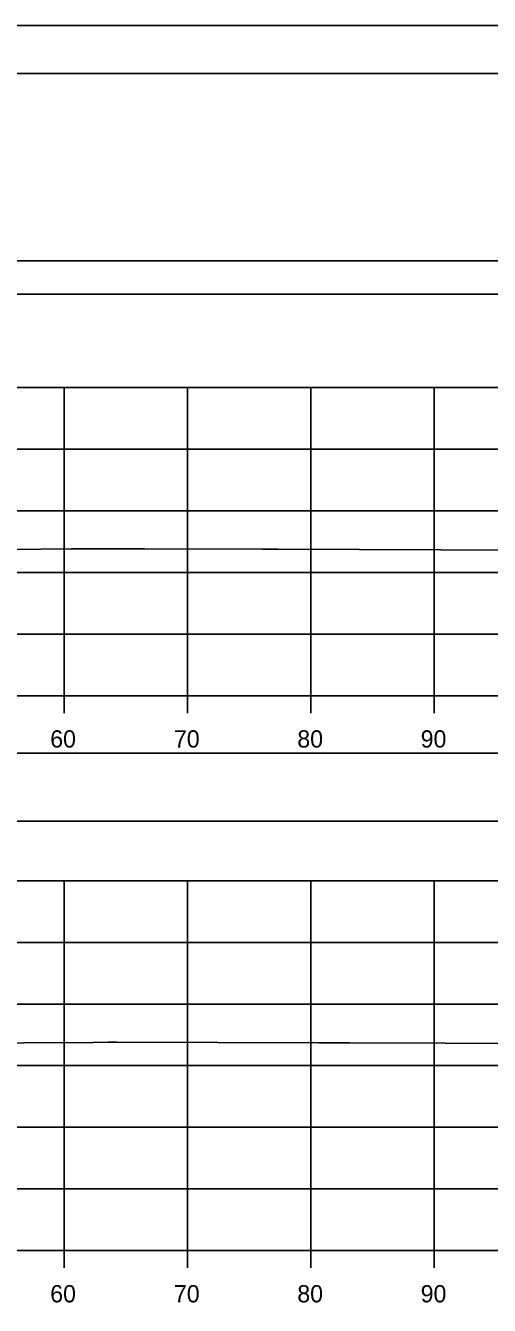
# Model space of a CAD drawing. Extents: x 1369627 to 1374022, y 380035 to 398173.
# Drawn here: x 1372155.4 to 1372193, y 389535.2 to 389639 of the extents above; entities that cross this region are included whole.
import ezdxf

# ---------------------------------------------------------------- set-up
doc = ezdxf.new("R2010")
doc.units = 0
for name, color, linetype in [('Default', 7, 'Continuous'), ('R_Axis', 7, 'Continuous'), ('R_Axis Annot', 7, 'Continuous'), ('R_Border', 7, 'Continuous'), ('R_Exist Surface', 7, 'Continuous'), ('R_Grid', 7, 'Continuous'), ('R_No Plot', 7, 'Continuous')]:
    doc.layers.add(name, color=color, linetype=linetype)

msp = doc.modelspace()

# ---------------------------------------------------------------- linework, layer by layer
at = {"layer": 'Default'}
for points in [[(1371948.53, 389617.19), (1372248.53, 389617.19), (1372248.53, 389619.9), (1371948.53, 389619.9)], [(1371948.53, 389574.46), (1372248.53, 389574.46), (1372248.53, 389579.98), (1371948.53, 389579.98)]]:
    msp.add_lwpolyline(points, close=True, dxfattribs=at)
at = {"layer": 'R_Axis'}
for p, q in [((1371948.53, 389584.63), (1372248.53, 389584.63)), ((1372158.53, 389583.23), (1372158.53, 389584.63)), ((1372168.53, 389583.23), (1372168.53, 389584.63)), ((1372178.53, 389583.23), (1372178.53, 389584.63)), ((1372188.53, 389583.23), (1372188.53, 389584.63)), ((1371948.53, 389539.63), (1372248.53, 389539.63)), ((1372158.53, 389538.23), (1372158.53, 389539.63)), ((1372168.53, 389538.23), (1372168.53, 389539.63)), ((1372178.53, 389538.23), (1372178.53, 389539.63)), ((1372188.53, 389538.23), (1372188.53, 389539.63))]:
    msp.add_line(p, q, dxfattribs=at)
at = {"layer": 'R_Border'}
msp.add_line((1371940.53, 389635.09), (1372256.71, 389635.09), dxfattribs=at)
at = {"layer": 'R_Exist Surface'}
for points in [[(1372149.18, 389596.43), (1372159.1, 389596.56), (1372165.05, 389596.55), (1372174.61, 389596.52), (1372175.89, 389596.52), (1372195.66, 389596.43), (1372197.59, 389596.42), (1372202.68, 389596.46), (1372205.23, 389596.48), (1372206.13, 389596.44), (1372209.48, 389596.31), (1372214.47, 389596.3), (1372225.3, 389596.23), (1372248.53, 389595.63)], [(1372143.98, 389556.43), (1372160.9, 389556.52), (1372162.07, 389556.54), (1372162.77, 389556.53), (1372179.19, 389556.49), (1372179.34, 389556.49), (1372181.66, 389556.48), (1372197.18, 389556.44), (1372198.16, 389556.45), (1372199.95, 389556.42), (1372211.37, 389556.32), (1372216.04, 389556.31), (1372220.68, 389556.31), (1372232.52, 389556.24), (1372248.53, 389555.83)]]:
    msp.add_lwpolyline(points, dxfattribs=at)
at = {"layer": 'R_Grid'}
for p, q in [((1371948.53, 389609.63), (1372248.53, 389609.63)), ((1372158.53, 389584.63), (1372158.53, 389609.63)), ((1372168.53, 389584.63), (1372168.53, 389609.63)), ((1372178.53, 389584.63), (1372178.53, 389609.63)), ((1372188.53, 389584.63), (1372188.53, 389609.63)), ((1371948.53, 389604.63), (1372248.53, 389604.63)), ((1371948.53, 389599.63), (1372248.53, 389599.63)), ((1371948.53, 389594.63), (1372248.53, 389594.63)), ((1371948.53, 389589.63), (1372248.53, 389589.63)), ((1371948.53, 389584.63), (1372248.53, 389584.63)), ((1371948.53, 389569.63), (1372248.53, 389569.63)), ((1372158.53, 389539.63), (1372158.53, 389569.63)), ((1372168.53, 389539.63), (1372168.53, 389569.63)), ((1372178.53, 389539.63), (1372178.53, 389569.63)), ((1372188.53, 389539.63), (1372188.53, 389569.63)), ((1371948.53, 389564.63), (1372248.53, 389564.63)), ((1371948.53, 389559.63), (1372248.53, 389559.63)), ((1371948.53, 389554.63), (1372248.53, 389554.63)), ((1371948.53, 389549.63), (1372248.53, 389549.63)), ((1371948.53, 389544.63), (1372248.53, 389544.63)), ((1371948.53, 389539.63), (1372248.53, 389539.63))]:
    msp.add_line(p, q, dxfattribs=at)
at = {"layer": 'R_No Plot'}
msp.add_line((1371928.13, 389638.99), (1372261.46, 389638.99), dxfattribs=at)
for points in [[(1371928.12, 389638.99), (1372261.46, 389638.99), (1372261.46, 389425.65), (1371928.12, 389425.65)], [(1372174.45, 389635.09), (1372194.07, 389635.09), (1372194.07, 389625.21), (1372210.18, 389625.21), (1372233.38, 389625.21), (1372233.38, 389592.54), (1372256.59, 389592.54), (1372256.71, 389429.63), (1371940.53, 389429.63), (1371940.53, 389635.09)]]:
    msp.add_lwpolyline(points, close=True, dxfattribs=at)

# ---------------------------------------------------------------- texts
at = {"layer": 'R_Axis Annot'}
for s, p in [('60', (1372157.41, 389580.43)), ('70', (1372167.44, 389580.43)), ('80', (1372177.44, 389580.43)), ('90', (1372187.44, 389580.43)), ('60', (1372157.41, 389535.43)), ('70', (1372167.44, 389535.43)), ('80', (1372177.44, 389535.43)), ('90', (1372187.44, 389535.43))]:
    msp.add_text(s, height=1.4, dxfattribs=at).set_placement(p)

doc.saveas('drawing.dxf')
